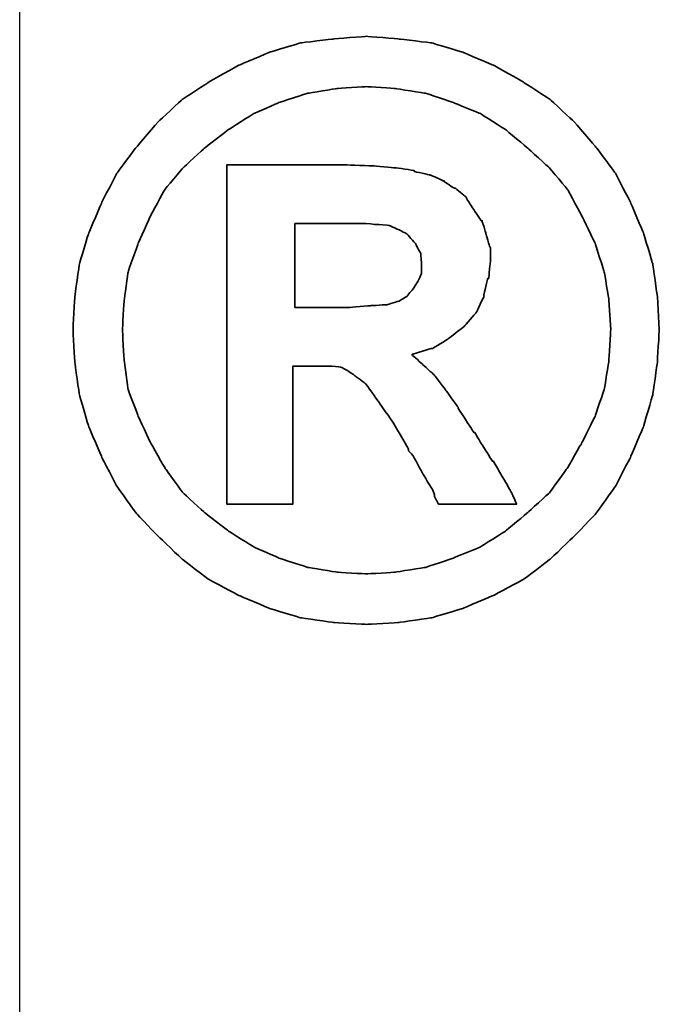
# Model space of a CAD drawing. Header units: millimetres. Extents: x -1108 to 3135, y -1596 to 860.
# Tile 493 of 649: x 969.45 to 971.28, y -930.02 to -927.2. Entities that reach past the tile are written whole.
import ezdxf

# ---------------------------------------------------------------- set-up
doc = ezdxf.new("R2010")
doc.units = ezdxf.units.MM
doc.layers.get('0').update_dxf_attribs({"linetype": 'CONTINUOUS'})
doc.layers.add('DIM', color=4, linetype='CONTINUOUS')
doc.layers.add('layer 1', color=7, linetype='CONTINUOUS')

# ---------------------------------------------------------------- blocks, each defined once
blk = doc.blocks.new('TBI MOTION logo(完整正式版)')
at = {"layer": 'layer 1', "color": 22, "lineweight": 35}
for points, knots in [([(81.20634, 4.98624), (81.20634, 4.98624), (81.18649, 5.32862), (81.18649, 5.32862), (81.18649, 5.32862), (81.18649, 5.32862), (81.13886, 5.66206), (81.13886, 5.66206), (81.13886, 5.66206), (81.13886, 5.66206), (81.04359, 5.97764), (81.04359, 5.97764), (81.04359, 5.97764), (81.04359, 5.97764), (80.91061, 6.29124), (80.91061, 6.29124), (80.91061, 6.29124), (80.91061, 6.29124), (80.75778, 6.58697), (80.75778, 6.58697), (80.75778, 6.58697), (80.75778, 6.58697), (80.5593, 6.85294), (80.5593, 6.85294), (80.5593, 6.85294), (80.5593, 6.85294), (80.33105, 7.1189), (80.33105, 7.1189), (80.33105, 7.1189), (80.33105, 7.1189), (80.09287, 7.33921), (80.09287, 7.33921), (80.09287, 7.33921), (80.09287, 7.33921), (79.815, 7.51982), (79.815, 7.51982), (79.815, 7.51982), (79.815, 7.51982), (79.51133, 7.69051), (79.51133, 7.69051), (79.51133, 7.69051), (79.51133, 7.69051), (79.19773, 7.8235), (79.19773, 7.8235), (79.19773, 7.8235), (79.19773, 7.8235), (78.88215, 7.91877), (78.88215, 7.91877), (78.88215, 7.91877), (78.88215, 7.91877), (78.54871, 7.95846), (78.54871, 7.95846), (78.54871, 7.95846), (78.54871, 7.95846), (78.21526, 7.98625), (78.21526, 7.98625), (78.21526, 7.98625), (78.21526, 7.98625), (77.87388, 7.95846), (77.87388, 7.95846), (77.87388, 7.95846), (77.87388, 7.95846), (77.54044, 7.91877), (77.54044, 7.91877), (77.54044, 7.91877), (77.54044, 7.91877), (77.22485, 7.8235), (77.22485, 7.8235), (77.22485, 7.8235), (77.22485, 7.8235), (76.91027, 7.69051), (76.91027, 7.69051), (76.91027, 7.69051), (76.91027, 7.69051), (76.6056, 7.51982), (76.6056, 7.51982), (76.6056, 7.51982), (76.6056, 7.51982), (76.32972, 7.33921), (76.32972, 7.33921), (76.32972, 7.33921), (76.32972, 7.33921), (76.09154, 7.1189), (76.09154, 7.1189), (76.09154, 7.1189), (76.09154, 7.1189), (75.86329, 6.85294), (75.86329, 6.85294), (75.86329, 6.85294), (75.86329, 6.85294), (75.66382, 6.58697), (75.66382, 6.58697), (75.66382, 6.58697), (75.66382, 6.58697), (75.51099, 6.29124), (75.51099, 6.29124), (75.51099, 6.29124), (75.51099, 6.29124), (75.37702, 5.97764), (75.37702, 5.97764), (75.37702, 5.97764), (75.37702, 5.97764), (75.28175, 5.66206), (75.28175, 5.66206), (75.28175, 5.66206), (75.28175, 5.66206), (75.23411, 5.32862), (75.23411, 5.32862), (75.23411, 5.32862), (75.23411, 5.32862), (75.21625, 4.98624), (75.21625, 4.98624), (75.21625, 4.98624), (75.21625, 4.98624), (75.23411, 4.6528), (75.23411, 4.6528), (75.23411, 4.6528), (75.23411, 4.6528), (75.28175, 4.32035), (75.28175, 4.32035), (75.28175, 4.32035), (75.28175, 4.32035), (75.37702, 3.99583), (75.37702, 3.99583), (75.37702, 3.99583), (75.37702, 3.99583), (75.51099, 3.68224), (75.51099, 3.68224), (75.51099, 3.68224), (75.51099, 3.68224), (75.66382, 3.38749), (75.66382, 3.38749), (75.66382, 3.38749), (75.66382, 3.38749), (75.86329, 3.10963), (75.86329, 3.10963), (75.86329, 3.10963), (75.86329, 3.10963), (76.09154, 2.87145), (76.09154, 2.87145), (76.09154, 2.87145), (76.09154, 2.87145), (76.32972, 2.6432), (76.32972, 2.6432), (76.32972, 2.6432), (76.32972, 2.6432), (76.6056, 2.43381), (76.6056, 2.43381), (76.6056, 2.43381), (76.6056, 2.43381), (76.91027, 2.27205), (76.91027, 2.27205), (76.91027, 2.27205), (76.91027, 2.27205), (77.22485, 2.13906), (77.22485, 2.13906), (77.22485, 2.13906), (77.22485, 2.13906), (77.54044, 2.0438), (77.54044, 2.0438), (77.54044, 2.0438), (77.54044, 2.0438), (77.87388, 1.99616), (77.87388, 1.99616), (77.87388, 1.99616), (77.87388, 1.99616), (78.21526, 1.97631), (78.21526, 1.97631), (78.21526, 1.97631), (78.21526, 1.97631), (78.54871, 1.99616), (78.54871, 1.99616), (78.54871, 1.99616), (78.54871, 1.99616), (78.88215, 2.0438), (78.88215, 2.0438), (78.88215, 2.0438), (78.88215, 2.0438), (79.19773, 2.13906), (79.19773, 2.13906), (79.19773, 2.13906), (79.19773, 2.13906), (79.51133, 2.27205), (79.51133, 2.27205), (79.51133, 2.27205), (79.51133, 2.27205), (79.815, 2.43381), (79.815, 2.43381), (79.815, 2.43381), (79.815, 2.43381), (80.09287, 2.6432), (80.09287, 2.6432), (80.09287, 2.6432), (80.09287, 2.6432), (80.33105, 2.87145), (80.33105, 2.87145), (80.33105, 2.87145), (80.33105, 2.87145), (80.5593, 3.10963), (80.5593, 3.10963), (80.5593, 3.10963), (80.5593, 3.10963), (80.75778, 3.38749), (80.75778, 3.38749), (80.75778, 3.38749), (80.75778, 3.38749), (80.91061, 3.68224), (80.91061, 3.68224), (80.91061, 3.68224), (80.91061, 3.68224), (81.04359, 3.99583), (81.04359, 3.99583), (81.04359, 3.99583), (81.04359, 3.99583), (81.13886, 4.32035), (81.13886, 4.32035), (81.13886, 4.32035), (81.13886, 4.32035), (81.18649, 4.6528), (81.18649, 4.6528), (81.18649, 4.6528), (81.18649, 4.6528), (81.20634, 4.98624), (81.20634, 4.98624)], [0, 0, 0, 0, 0.01785714, 0.01785714, 0.01785714, 0.01785715, 0.03571429, 0.03571429, 0.03571429, 0.0357143, 0.05357143, 0.05357143, 0.05357143, 0.05357144, 0.07142857, 0.07142857, 0.07142857, 0.07142858, 0.08928571, 0.08928571, 0.08928571, 0.08928572, 0.10714286, 0.10714286, 0.10714286, 0.10714287, 0.125, 0.125, 0.125, 0.12500001, 0.14285714, 0.14285714, 0.14285714, 0.14285715, 0.16071429, 0.16071429, 0.16071429, 0.1607143, 0.17857143, 0.17857143, 0.17857143, 0.17857144, 0.19642857, 0.19642857, 0.19642857, 0.19642858, 0.21428571, 0.21428571, 0.21428571, 0.21428572, 0.23214286, 0.23214286, 0.23214286, 0.23214287, 0.25, 0.25, 0.25, 0.25000001, 0.26785714, 0.26785714, 0.26785714, 0.26785715, 0.28571429, 0.28571429, 0.28571429, 0.2857143, 0.30357143, 0.30357143, 0.30357143, 0.30357144, 0.32142857, 0.32142857, 0.32142857, 0.32142858, 0.33928571, 0.33928571, 0.33928571, 0.33928572, 0.35714286, 0.35714286, 0.35714286, 0.35714287, 0.375, 0.375, 0.375, 0.37500001, 0.39285714, 0.39285714, 0.39285714, 0.39285715, 0.41071429, 0.41071429, 0.41071429, 0.4107143, 0.42857143, 0.42857143, 0.42857143, 0.42857144, 0.44642857, 0.44642857, 0.44642857, 0.44642858, 0.46428571, 0.46428571, 0.46428571, 0.46428572, 0.48214286, 0.48214286, 0.48214286, 0.48214287, 0.5, 0.5, 0.5, 0.50000001, 0.51785714, 0.51785714, 0.51785714, 0.51785715, 0.53571429, 0.53571429, 0.53571429, 0.5357143, 0.55357143, 0.55357143, 0.55357143, 0.55357144, 0.57142857, 0.57142857, 0.57142857, 0.57142858, 0.58928571, 0.58928571, 0.58928571, 0.58928572, 0.60714286, 0.60714286, 0.60714286, 0.60714287, 0.625, 0.625, 0.625, 0.62500001, 0.64285714, 0.64285714, 0.64285714, 0.64285715, 0.66071429, 0.66071429, 0.66071429, 0.6607143, 0.67857143, 0.67857143, 0.67857143, 0.67857144, 0.69642857, 0.69642857, 0.69642857, 0.69642858, 0.71428571, 0.71428571, 0.71428571, 0.71428572, 0.73214286, 0.73214286, 0.73214286, 0.73214287, 0.75, 0.75, 0.75, 0.75000001, 0.76785714, 0.76785714, 0.76785714, 0.76785715, 0.78571429, 0.78571429, 0.78571429, 0.7857143, 0.80357143, 0.80357143, 0.80357143, 0.80357144, 0.82142857, 0.82142857, 0.82142857, 0.82142858, 0.83928571, 0.83928571, 0.83928571, 0.83928572, 0.85714286, 0.85714286, 0.85714286, 0.85714287, 0.875, 0.875, 0.875, 0.87500001, 0.89285714, 0.89285714, 0.89285714, 0.89285715, 0.91071429, 0.91071429, 0.91071429, 0.9107143, 0.92857143, 0.92857143, 0.92857143, 0.92857144, 0.94642857, 0.94642857, 0.94642857, 0.94642858, 0.96428571, 0.96428571, 0.96428571, 0.96428572, 0.98214286, 0.98214286, 0.98214286, 0.98214287, 1, 1, 1, 1]), ([(80.71014, 4.98624), (80.71014, 4.98624), (80.69129, 5.29091), (80.69129, 5.29091), (80.69129, 5.29091), (80.69129, 5.29091), (80.64464, 5.57672), (80.64464, 5.57672), (80.64464, 5.57672), (80.64464, 5.57672), (80.54937, 5.87245), (80.54937, 5.87245), (80.54937, 5.87245), (80.54937, 5.87245), (80.41639, 6.14833), (80.41639, 6.14833), (80.41639, 6.14833), (80.41639, 6.14833), (80.27349, 6.41429), (80.27349, 6.41429), (80.27349, 6.41429), (80.27349, 6.41429), (80.08295, 6.64255), (80.08295, 6.64255), (80.08295, 6.64255), (80.08295, 6.64255), (79.86264, 6.84301), (79.86264, 6.84301), (79.86264, 6.84301), (79.86264, 6.84301), (79.63439, 7.03355), (79.63439, 7.03355), (79.63439, 7.03355), (79.63439, 7.03355), (79.37835, 7.1963), (79.37835, 7.1963), (79.37835, 7.1963), (79.37835, 7.1963), (79.10246, 7.30944), (79.10246, 7.30944), (79.10246, 7.30944), (79.10246, 7.30944), (78.81665, 7.40471), (78.81665, 7.40471), (78.81665, 7.40471), (78.81665, 7.40471), (78.511, 7.45234), (78.511, 7.45234), (78.511, 7.45234), (78.511, 7.45234), (78.21526, 7.47219), (78.21526, 7.47219), (78.21526, 7.47219), (78.21526, 7.47219), (77.9106, 7.45234), (77.9106, 7.45234), (77.9106, 7.45234), (77.9106, 7.45234), (77.61685, 7.40471), (77.61685, 7.40471), (77.61685, 7.40471), (77.61685, 7.40471), (77.32012, 7.30944), (77.32012, 7.30944), (77.32012, 7.30944), (77.32012, 7.30944), (77.06309, 7.1963), (77.06309, 7.1963), (77.06309, 7.1963), (77.06309, 7.1963), (76.80606, 7.03355), (76.80606, 7.03355), (76.80606, 7.03355), (76.80606, 7.03355), (76.55797, 6.84301), (76.55797, 6.84301), (76.55797, 6.84301), (76.55797, 6.84301), (76.34063, 6.64255), (76.34063, 6.64255), (76.34063, 6.64255), (76.34063, 6.64255), (76.1491, 6.41429), (76.1491, 6.41429), (76.1491, 6.41429), (76.1491, 6.41429), (76.0062, 6.14833), (76.0062, 6.14833), (76.0062, 6.14833), (76.0062, 6.14833), (75.88314, 5.87245), (75.88314, 5.87245), (75.88314, 5.87245), (75.88314, 5.87245), (75.77794, 5.57672), (75.77794, 5.57672), (75.77794, 5.57672), (75.77794, 5.57672), (75.73924, 5.29091), (75.73924, 5.29091), (75.73924, 5.29091), (75.73924, 5.29091), (75.72039, 4.98624), (75.72039, 4.98624), (75.72039, 4.98624), (75.72039, 4.98624), (75.73924, 4.67165), (75.73924, 4.67165), (75.73924, 4.67165), (75.73924, 4.67165), (75.77794, 4.37791), (75.77794, 4.37791), (75.77794, 4.37791), (75.77794, 4.37791), (75.88314, 4.10102), (75.88314, 4.10102), (75.88314, 4.10102), (75.88314, 4.10102), (76.0062, 3.83407), (76.0062, 3.83407), (76.0062, 3.83407), (76.0062, 3.83407), (76.15902, 3.56811), (76.15902, 3.56811), (76.15902, 3.56811), (76.15902, 3.56811), (76.34063, 3.32001), (76.34063, 3.32001), (76.34063, 3.32001), (76.34063, 3.32001), (76.55797, 3.11955), (76.55797, 3.11955), (76.55797, 3.11955), (76.55797, 3.11955), (76.80606, 2.92901), (76.80606, 2.92901), (76.80606, 2.92901), (76.80606, 2.92901), (77.06309, 2.76725), (77.06309, 2.76725), (77.06309, 2.76725), (77.06309, 2.76725), (77.32012, 2.65412), (77.32012, 2.65412), (77.32012, 2.65412), (77.32012, 2.65412), (77.61685, 2.55786), (77.61685, 2.55786), (77.61685, 2.55786), (77.61685, 2.55786), (77.9106, 2.51022), (77.9106, 2.51022), (77.9106, 2.51022), (77.9106, 2.51022), (78.21526, 2.49137), (78.21526, 2.49137), (78.21526, 2.49137), (78.21526, 2.49137), (78.511, 2.51022), (78.511, 2.51022), (78.511, 2.51022), (78.511, 2.51022), (78.81665, 2.55786), (78.81665, 2.55786), (78.81665, 2.55786), (78.81665, 2.55786), (79.10246, 2.65412), (79.10246, 2.65412), (79.10246, 2.65412), (79.10246, 2.65412), (79.37835, 2.76725), (79.37835, 2.76725), (79.37835, 2.76725), (79.37835, 2.76725), (79.63439, 2.92901), (79.63439, 2.92901), (79.63439, 2.92901), (79.63439, 2.92901), (79.86264, 3.11955), (79.86264, 3.11955), (79.86264, 3.11955), (79.86264, 3.11955), (80.08295, 3.32001), (80.08295, 3.32001), (80.08295, 3.32001), (80.08295, 3.32001), (80.26356, 3.56811), (80.26356, 3.56811), (80.26356, 3.56811), (80.26356, 3.56811), (80.41639, 3.83407), (80.41639, 3.83407), (80.41639, 3.83407), (80.41639, 3.83407), (80.54937, 4.10102), (80.54937, 4.10102), (80.54937, 4.10102), (80.54937, 4.10102), (80.64464, 4.37791), (80.64464, 4.37791), (80.64464, 4.37791), (80.64464, 4.37791), (80.69129, 4.67165), (80.69129, 4.67165), (80.69129, 4.67165), (80.69129, 4.67165), (80.71014, 4.98624), (80.71014, 4.98624)], [0, 0, 0, 0, 0.01923077, 0.01923077, 0.01923077, 0.01923078, 0.03846154, 0.03846154, 0.03846154, 0.03846155, 0.05769231, 0.05769231, 0.05769231, 0.05769232, 0.07692308, 0.07692308, 0.07692308, 0.07692309, 0.09615385, 0.09615385, 0.09615385, 0.09615386, 0.11538462, 0.11538462, 0.11538462, 0.11538463, 0.13461538, 0.13461538, 0.13461538, 0.13461539, 0.15384615, 0.15384615, 0.15384615, 0.15384616, 0.17307692, 0.17307692, 0.17307692, 0.17307693, 0.19230769, 0.19230769, 0.19230769, 0.1923077, 0.21153846, 0.21153846, 0.21153846, 0.21153847, 0.23076923, 0.23076923, 0.23076923, 0.23076924, 0.25, 0.25, 0.25, 0.25000001, 0.26923077, 0.26923077, 0.26923077, 0.26923078, 0.28846154, 0.28846154, 0.28846154, 0.28846155, 0.30769231, 0.30769231, 0.30769231, 0.30769232, 0.32692308, 0.32692308, 0.32692308, 0.32692309, 0.34615385, 0.34615385, 0.34615385, 0.34615386, 0.36538462, 0.36538462, 0.36538462, 0.36538463, 0.38461538, 0.38461538, 0.38461538, 0.38461539, 0.40384615, 0.40384615, 0.40384615, 0.40384616, 0.42307692, 0.42307692, 0.42307692, 0.42307693, 0.44230769, 0.44230769, 0.44230769, 0.4423077, 0.46153846, 0.46153846, 0.46153846, 0.46153847, 0.48076923, 0.48076923, 0.48076923, 0.48076924, 0.5, 0.5, 0.5, 0.50000001, 0.51923077, 0.51923077, 0.51923077, 0.51923078, 0.53846154, 0.53846154, 0.53846154, 0.53846155, 0.55769231, 0.55769231, 0.55769231, 0.55769232, 0.57692308, 0.57692308, 0.57692308, 0.57692309, 0.59615385, 0.59615385, 0.59615385, 0.59615386, 0.61538462, 0.61538462, 0.61538462, 0.61538463, 0.63461538, 0.63461538, 0.63461538, 0.63461539, 0.65384615, 0.65384615, 0.65384615, 0.65384616, 0.67307692, 0.67307692, 0.67307692, 0.67307693, 0.69230769, 0.69230769, 0.69230769, 0.6923077, 0.71153846, 0.71153846, 0.71153846, 0.71153847, 0.73076923, 0.73076923, 0.73076923, 0.73076924, 0.75, 0.75, 0.75, 0.75000001, 0.76923077, 0.76923077, 0.76923077, 0.76923078, 0.78846154, 0.78846154, 0.78846154, 0.78846155, 0.80769231, 0.80769231, 0.80769231, 0.80769232, 0.82692308, 0.82692308, 0.82692308, 0.82692309, 0.84615385, 0.84615385, 0.84615385, 0.84615386, 0.86538462, 0.86538462, 0.86538462, 0.86538463, 0.88461538, 0.88461538, 0.88461538, 0.88461539, 0.90384615, 0.90384615, 0.90384615, 0.90384616, 0.92307692, 0.92307692, 0.92307692, 0.92307693, 0.94230769, 0.94230769, 0.94230769, 0.9423077, 0.96153846, 0.96153846, 0.96153846, 0.96153847, 0.98076923, 0.98076923, 0.98076923, 0.98076924, 1, 1, 1, 1]), ([(76.78721, 3.2823), (76.78721, 3.2823), (76.78721, 3.32001), (76.78721, 3.32001), (76.78721, 3.32001), (76.78721, 3.32001), (76.78721, 3.42422), (76.78721, 3.42422), (76.78721, 3.42422), (76.78721, 3.42422), (76.78721, 3.59689), (76.78721, 3.59689), (76.78721, 3.59689), (76.78721, 3.59689), (76.78721, 3.80529), (76.78721, 3.80529), (76.78721, 3.80529), (76.78721, 3.80529), (76.78721, 4.0524), (76.78721, 4.0524), (76.78721, 4.0524), (76.78721, 4.0524), (76.78721, 4.32035), (76.78721, 4.32035), (76.78721, 4.32035), (76.78721, 4.32035), (76.78721, 4.92868), (76.78721, 4.92868), (76.78721, 4.92868), (76.78721, 4.92868), (76.78721, 5.53801), (76.78721, 5.53801), (76.78721, 5.53801), (76.78721, 5.53801), (76.78721, 5.82482), (76.78721, 5.82482), (76.78721, 5.82482), (76.78721, 5.82482), (76.78721, 6.07291), (76.78721, 6.07291), (76.78721, 6.07291), (76.78721, 6.07291), (76.78721, 6.30017), (76.78721, 6.30017), (76.78721, 6.30017), (76.78721, 6.30017), (76.78721, 6.45399), (76.78721, 6.45399), (76.78721, 6.45399), (76.78721, 6.45399), (76.78721, 6.5572), (76.78721, 6.5572), (76.78721, 6.5572), (76.78721, 6.5572), (76.78721, 6.59689), (76.78721, 6.59689), (76.78721, 6.59689), (76.78721, 6.59689), (76.78721, 6.67232), (76.78721, 6.67232), (76.78721, 6.67232), (76.78721, 6.67232), (76.8537, 6.67232), (76.8537, 6.67232), (76.8537, 6.67232), (76.8537, 6.67232), (76.87355, 6.67232), (76.87355, 6.67232), (76.87355, 6.67232), (76.87355, 6.67232), (76.91027, 6.67232), (76.91027, 6.67232), (76.91027, 6.67232), (76.91027, 6.67232), (77.04424, 6.67232), (77.04424, 6.67232), (77.04424, 6.67232), (77.04424, 6.67232), (77.22485, 6.67232), (77.22485, 6.67232), (77.22485, 6.67232), (77.22485, 6.67232), (77.43524, 6.67232), (77.43524, 6.67232), (77.43524, 6.67232), (77.43524, 6.67232), (77.65357, 6.67232), (77.65357, 6.67232), (77.65357, 6.67232), (77.65357, 6.67232), (77.82625, 6.67232), (77.82625, 6.67232), (77.82625, 6.67232), (77.82625, 6.67232), (77.94037, 6.67232), (77.94037, 6.67232), (77.94037, 6.67232), (77.94037, 6.67232), (77.97709, 6.67232), (77.97709, 6.67232), (77.97709, 6.67232), (77.97709, 6.67232), (77.99694, 6.67232), (77.99694, 6.67232), (77.99694, 6.67232), (77.99694, 6.67232), (78.00686, 6.67232), (78.00686, 6.67232), (78.00686, 6.67232), (78.00686, 6.67232), (78.28275, 6.6624), (78.28275, 6.6624), (78.28275, 6.6624), (78.28275, 6.6624), (78.50107, 6.64255), (78.50107, 6.64255), (78.50107, 6.64255), (78.50107, 6.64255), (78.511, 6.64255), (78.511, 6.64255), (78.511, 6.64255), (78.511, 6.64255), (78.70154, 6.61476), (78.70154, 6.61476), (78.70154, 6.61476), (78.70154, 6.61476), (78.70154, 6.60483), (78.70154, 6.60483), (78.70154, 6.60483), (78.70154, 6.60483), (78.86429, 6.56713), (78.86429, 6.56713), (78.86429, 6.56713), (78.86429, 6.56713), (78.87223, 6.56713), (78.87223, 6.56713), (78.87223, 6.56713), (78.87223, 6.56713), (78.99727, 6.51056), (78.99727, 6.51056), (78.99727, 6.51056), (78.99727, 6.51056), (79.00719, 6.51056), (79.00719, 6.51056), (79.00719, 6.51056), (79.00719, 6.51056), (79.00719, 6.50162), (79.00719, 6.50162), (79.00719, 6.50162), (79.00719, 6.50162), (79.1104, 6.43415), (79.1104, 6.43415), (79.1104, 6.43415), (79.1104, 6.43415), (79.12132, 6.43415), (79.12132, 6.43415), (79.12132, 6.43415), (79.12132, 6.43415), (79.22552, 6.34781), (79.22552, 6.34781), (79.22552, 6.34781), (79.22552, 6.34781), (79.23544, 6.33888), (79.23544, 6.33888), (79.23544, 6.33888), (79.23544, 6.33888), (79.23544, 6.32895), (79.23544, 6.32895), (79.23544, 6.32895), (79.23544, 6.32895), (79.31087, 6.21483), (79.31087, 6.21483), (79.31087, 6.21483), (79.31087, 6.21483), (79.38629, 6.1007), (79.38629, 6.1007), (79.38629, 6.1007), (79.38629, 6.1007), (79.3972, 6.1007), (79.3972, 6.1007), (79.3972, 6.1007), (79.3972, 6.1007), (79.3972, 6.09078), (79.3972, 6.09078), (79.3972, 6.09078), (79.3972, 6.09078), (79.43392, 5.97764), (79.43392, 5.97764), (79.43392, 5.97764), (79.43392, 5.97764), (79.43392, 5.96772), (79.43392, 5.96772), (79.43392, 5.96772), (79.43392, 5.96772), (79.47362, 5.83474), (79.47362, 5.83474), (79.47362, 5.83474), (79.47362, 5.83474), (79.48156, 5.82482), (79.48156, 5.82482), (79.48156, 5.82482), (79.48156, 5.82482), (79.48156, 5.69977), (79.48156, 5.69977), (79.48156, 5.69977), (79.48156, 5.69977), (79.48156, 5.69183), (79.48156, 5.69183), (79.48156, 5.69183), (79.48156, 5.69183), (79.4637, 5.51915), (79.4637, 5.51915), (79.4637, 5.51915), (79.4637, 5.51915), (79.4637, 5.51122), (79.4637, 5.51122), (79.4637, 5.51122), (79.4637, 5.51122), (79.45377, 5.51122), (79.45377, 5.51122), (79.45377, 5.51122), (79.45377, 5.51122), (79.41507, 5.34847), (79.41507, 5.34847), (79.41507, 5.34847), (79.41507, 5.34847), (79.41507, 5.33854), (79.41507, 5.33854), (79.41507, 5.33854), (79.41507, 5.33854), (79.41507, 5.32862), (79.41507, 5.32862), (79.41507, 5.32862), (79.41507, 5.32862), (79.33865, 5.16785), (79.33865, 5.16785), (79.33865, 5.16785), (79.33865, 5.16785), (79.33071, 5.15693), (79.33071, 5.15693), (79.33071, 5.15693), (79.33071, 5.15693), (79.2156, 5.02495), (79.2156, 5.02495), (79.2156, 5.02495), (79.2156, 5.02495), (79.20567, 5.01502), (79.20567, 5.01502), (79.20567, 5.01502), (79.20567, 5.01502), (79.05483, 4.89991), (79.05483, 4.89991), (79.05483, 4.89991), (79.05483, 4.89991), (79.04491, 4.89197), (79.04491, 4.89197), (79.04491, 4.89197), (79.04491, 4.89197), (78.89208, 4.7967), (78.89208, 4.7967), (78.89208, 4.7967), (78.89208, 4.7967), (78.88215, 4.7967), (78.88215, 4.7967), (78.88215, 4.7967), (78.88215, 4.7967), (78.69161, 4.73913), (78.69161, 4.73913), (78.69161, 4.73913), (78.69161, 4.73913), (78.68169, 4.73913), (78.68169, 4.73913), (78.68169, 4.73913), (78.68169, 4.73913), (78.68169, 4.72921), (78.68169, 4.72921), (78.68169, 4.72921), (78.68169, 4.72921), (78.78688, 4.63394), (78.78688, 4.63394), (78.78688, 4.63394), (78.78688, 4.63394), (78.902, 4.52875), (78.902, 4.52875), (78.902, 4.52875), (78.902, 4.52875), (78.91093, 4.52081), (78.91093, 4.52081), (78.91093, 4.52081), (78.91093, 4.52081), (79.02506, 4.36798), (79.02506, 4.36798), (79.02506, 4.36798), (79.02506, 4.36798), (79.1501, 4.1953), (79.1501, 4.1953), (79.1501, 4.1953), (79.1501, 4.1953), (79.1501, 4.18736), (79.1501, 4.18736), (79.1501, 4.18736), (79.1501, 4.18736), (79.29201, 3.96705), (79.29201, 3.96705), (79.29201, 3.96705), (79.29201, 3.96705), (79.31087, 3.93828), (79.31087, 3.93828), (79.31087, 3.93828), (79.31087, 3.93828), (79.32079, 3.93828), (79.32079, 3.93828), (79.32079, 3.93828), (79.32079, 3.93828), (79.3585, 3.87178), (79.3585, 3.87178), (79.3585, 3.87178), (79.3585, 3.87178), (79.50141, 3.64353), (79.50141, 3.64353), (79.50141, 3.64353), (79.50141, 3.64353), (79.51133, 3.64353), (79.51133, 3.64353), (79.51133, 3.64353), (79.51133, 3.64353), (79.64431, 3.41528), (79.64431, 3.41528), (79.64431, 3.41528), (79.64431, 3.41528), (79.68202, 3.3478), (79.68202, 3.3478), (79.68202, 3.3478), (79.68202, 3.3478), (79.70187, 3.31009), (79.70187, 3.31009), (79.70187, 3.31009), (79.70187, 3.31009), (79.7495, 3.2049), (79.7495, 3.2049), (79.7495, 3.2049), (79.7495, 3.2049), (79.64431, 3.2049), (79.64431, 3.2049), (79.64431, 3.2049), (79.64431, 3.2049), (79.62546, 3.2049), (79.62546, 3.2049), (79.62546, 3.2049), (79.62546, 3.2049), (79.53912, 3.2049), (79.53912, 3.2049), (79.53912, 3.2049), (79.53912, 3.2049), (79.31087, 3.2049), (79.31087, 3.2049), (79.31087, 3.2049), (79.31087, 3.2049), (79.08262, 3.2049), (79.08262, 3.2049), (79.08262, 3.2049), (79.08262, 3.2049), (79.00719, 3.2049), (79.00719, 3.2049), (79.00719, 3.2049), (79.00719, 3.2049), (78.98735, 3.2049), (78.98735, 3.2049), (78.98735, 3.2049), (78.98735, 3.2049), (78.94964, 3.2049), (78.94964, 3.2049), (78.94964, 3.2049), (78.94964, 3.2049), (78.92979, 3.24459), (78.92979, 3.24459), (78.92979, 3.24459), (78.92979, 3.24459), (78.91093, 3.2823), (78.91093, 3.2823), (78.91093, 3.2823), (78.91093, 3.2823), (78.91093, 3.29223), (78.91093, 3.29223), (78.91093, 3.29223), (78.91093, 3.29223), (78.89208, 3.3478), (78.89208, 3.3478), (78.89208, 3.3478), (78.89208, 3.3478), (78.78688, 3.52048), (78.78688, 3.52048), (78.78688, 3.52048), (78.78688, 3.52048), (78.69161, 3.7001), (78.69161, 3.7001), (78.69161, 3.7001), (78.69161, 3.7001), (78.6539, 3.7388), (78.6539, 3.7388), (78.6539, 3.7388), (78.6539, 3.7388), (78.64398, 3.74873), (78.64398, 3.74873), (78.64398, 3.74873), (78.64398, 3.74873), (78.64398, 3.75766), (78.64398, 3.75766), (78.64398, 3.75766), (78.64398, 3.75766), (78.63405, 3.78644), (78.63405, 3.78644), (78.63405, 3.78644), (78.63405, 3.78644), (78.48321, 4.04347), (78.48321, 4.04347), (78.48321, 4.04347), (78.48321, 4.04347), (78.33038, 4.2618), (78.33038, 4.2618), (78.33038, 4.2618), (78.33038, 4.2618), (78.20732, 4.43447), (78.20732, 4.43447), (78.20732, 4.43447), (78.20732, 4.43447), (78.09221, 4.52081), (78.09221, 4.52081), (78.09221, 4.52081), (78.09221, 4.52081), (78.02472, 4.56845), (78.02472, 4.56845), (78.02472, 4.56845), (78.02472, 4.56845), (77.9493, 4.60616), (77.9493, 4.60616), (77.9493, 4.60616), (77.9493, 4.60616), (77.8451, 4.61608), (77.8451, 4.61608), (77.8451, 4.61608), (77.8451, 4.61608), (77.71113, 4.61608), (77.71113, 4.61608), (77.71113, 4.61608), (77.71113, 4.61608), (77.69128, 4.61608), (77.69128, 4.61608), (77.69128, 4.61608), (77.69128, 4.61608), (77.67342, 4.61608), (77.67342, 4.61608), (77.67342, 4.61608), (77.67342, 4.61608), (77.5583, 4.61608), (77.5583, 4.61608), (77.5583, 4.61608), (77.5583, 4.61608), (77.46303, 4.61608), (77.46303, 4.61608), (77.46303, 4.61608), (77.46303, 4.61608), (77.46303, 4.54761), (77.46303, 4.54761), (77.46303, 4.54761), (77.46303, 4.54761), (77.46303, 4.47318), (77.46303, 4.47318), (77.46303, 4.47318), (77.46303, 4.47318), (77.46303, 4.24294), (77.46303, 4.24294), (77.46303, 4.24294), (77.46303, 4.24294), (77.46303, 3.99583), (77.46303, 3.99583), (77.46303, 3.99583), (77.46303, 3.99583), (77.46303, 3.72888), (77.46303, 3.72888), (77.46303, 3.72888), (77.46303, 3.72888), (77.46303, 3.51055), (77.46303, 3.51055), (77.46303, 3.51055), (77.46303, 3.51055), (77.46303, 3.42422), (77.46303, 3.42422), (77.46303, 3.42422), (77.46303, 3.42422), (77.46303, 3.35773), (77.46303, 3.35773), (77.46303, 3.35773), (77.46303, 3.35773), (77.46303, 3.30017), (77.46303, 3.30017), (77.46303, 3.30017), (77.46303, 3.30017), (77.46303, 3.2823), (77.46303, 3.2823), (77.46303, 3.2823), (77.46303, 3.2823), (77.46303, 3.2049), (77.46303, 3.2049), (77.46303, 3.2049), (77.46303, 3.2049), (77.39753, 3.2049), (77.39753, 3.2049), (77.39753, 3.2049), (77.39753, 3.2049), (77.37768, 3.2049), (77.37768, 3.2049), (77.37768, 3.2049), (77.37768, 3.2049), (77.32012, 3.2049), (77.32012, 3.2049), (77.32012, 3.2049), (77.32012, 3.2049), (77.12165, 3.2049), (77.12165, 3.2049), (77.12165, 3.2049), (77.12165, 3.2049), (76.94897, 3.2049), (76.94897, 3.2049), (76.94897, 3.2049), (76.94897, 3.2049), (76.8924, 3.2049), (76.8924, 3.2049), (76.8924, 3.2049), (76.8924, 3.2049), (76.8537, 3.2049), (76.8537, 3.2049), (76.8537, 3.2049), (76.8537, 3.2049), (76.78721, 3.2049), (76.78721, 3.2049), (76.78721, 3.2049), (76.78721, 3.2049), (76.78721, 3.2823), (76.78721, 3.2823)], [0, 0, 0, 0, 0.00740741, 0.00740741, 0.00740741, 0.00740742, 0.01481481, 0.01481481, 0.01481481, 0.01481482, 0.02222222, 0.02222222, 0.02222222, 0.02222223, 0.02962963, 0.02962963, 0.02962963, 0.02962964, 0.03703704, 0.03703704, 0.03703704, 0.03703705, 0.04444444, 0.04444444, 0.04444444, 0.04444445, 0.05185185, 0.05185185, 0.05185185, 0.05185186, 0.05925926, 0.05925926, 0.05925926, 0.05925927, 0.06666667, 0.06666667, 0.06666667, 0.06666668, 0.07407407, 0.07407407, 0.07407407, 0.07407408, 0.08148148, 0.08148148, 0.08148148, 0.08148149, 0.08888889, 0.08888889, 0.08888889, 0.0888889, 0.0962963, 0.0962963, 0.0962963, 0.09629631, 0.1037037, 0.1037037, 0.1037037, 0.10370371, 0.11111111, 0.11111111, 0.11111111, 0.11111112, 0.11851852, 0.11851852, 0.11851852, 0.11851853, 0.12592593, 0.12592593, 0.12592593, 0.12592594, 0.13333333, 0.13333333, 0.13333333, 0.13333334, 0.14074074, 0.14074074, 0.14074074, 0.14074075, 0.14814815, 0.14814815, 0.14814815, 0.14814816, 0.15555556, 0.15555556, 0.15555556, 0.15555557, 0.16296296, 0.16296296, 0.16296296, 0.16296297, 0.17037037, 0.17037037, 0.17037037, 0.17037038, 0.17777778, 0.17777778, 0.17777778, 0.17777779, 0.18518519, 0.18518519, 0.18518519, 0.1851852, 0.19259259, 0.19259259, 0.19259259, 0.1925926, 0.2, 0.2, 0.2, 0.20000001, 0.20740741, 0.20740741, 0.20740741, 0.20740742, 0.21481481, 0.21481481, 0.21481481, 0.21481482, 0.22222222, 0.22222222, 0.22222222, 0.22222223, 0.22962963, 0.22962963, 0.22962963, 0.22962964, 0.23703704, 0.23703704, 0.23703704, 0.23703705, 0.24444444, 0.24444444, 0.24444444, 0.24444445, 0.25185185, 0.25185185, 0.25185185, 0.25185186, 0.25925926, 0.25925926, 0.25925926, 0.25925927, 0.26666667, 0.26666667, 0.26666667, 0.26666668, 0.27407407, 0.27407407, 0.27407407, 0.27407408, 0.28148148, 0.28148148, 0.28148148, 0.28148149, 0.28888889, 0.28888889, 0.28888889, 0.2888889, 0.2962963, 0.2962963, 0.2962963, 0.29629631, 0.3037037, 0.3037037, 0.3037037, 0.30370371, 0.31111111, 0.31111111, 0.31111111, 0.31111112, 0.31851852, 0.31851852, 0.31851852, 0.31851853, 0.32592593, 0.32592593, 0.32592593, 0.32592594, 0.33333333, 0.33333333, 0.33333333, 0.33333334, 0.34074074, 0.34074074, 0.34074074, 0.34074075, 0.34814815, 0.34814815, 0.34814815, 0.34814816, 0.35555556, 0.35555556, 0.35555556, 0.35555557, 0.36296296, 0.36296296, 0.36296296, 0.36296297, 0.37037037, 0.37037037, 0.37037037, 0.37037038, 0.37777778, 0.37777778, 0.37777778, 0.37777779, 0.38518519, 0.38518519, 0.38518519, 0.3851852, 0.39259259, 0.39259259, 0.39259259, 0.3925926, 0.4, 0.4, 0.4, 0.40000001, 0.40740741, 0.40740741, 0.40740741, 0.40740742, 0.41481481, 0.41481481, 0.41481481, 0.41481482, 0.42222222, 0.42222222, 0.42222222, 0.42222223, 0.42962963, 0.42962963, 0.42962963, 0.42962964, 0.43703704, 0.43703704, 0.43703704, 0.43703705, 0.44444444, 0.44444444, 0.44444444, 0.44444445, 0.45185185, 0.45185185, 0.45185185, 0.45185186, 0.45925926, 0.45925926, 0.45925926, 0.45925927, 0.46666667, 0.46666667, 0.46666667, 0.46666668, 0.47407407, 0.47407407, 0.47407407, 0.47407408, 0.48148148, 0.48148148, 0.48148148, 0.48148149, 0.48888889, 0.48888889, 0.48888889, 0.4888889, 0.4962963, 0.4962963, 0.4962963, 0.49629631, 0.5037037, 0.5037037, 0.5037037, 0.50370371, 0.51111111, 0.51111111, 0.51111111, 0.51111112, 0.51851852, 0.51851852, 0.51851852, 0.51851853, 0.52592593, 0.52592593, 0.52592593, 0.52592594, 0.53333333, 0.53333333, 0.53333333, 0.53333334, 0.54074074, 0.54074074, 0.54074074, 0.54074075, 0.54814815, 0.54814815, 0.54814815, 0.54814816, 0.55555556, 0.55555556, 0.55555556, 0.55555557, 0.56296296, 0.56296296, 0.56296296, 0.56296297, 0.57037037, 0.57037037, 0.57037037, 0.57037038, 0.57777778, 0.57777778, 0.57777778, 0.57777779, 0.58518519, 0.58518519, 0.58518519, 0.5851852, 0.59259259, 0.59259259, 0.59259259, 0.5925926, 0.6, 0.6, 0.6, 0.60000001, 0.60740741, 0.60740741, 0.60740741, 0.60740742, 0.61481481, 0.61481481, 0.61481481, 0.61481482, 0.62222222, 0.62222222, 0.62222222, 0.62222223, 0.62962963, 0.62962963, 0.62962963, 0.62962964, 0.63703704, 0.63703704, 0.63703704, 0.63703705, 0.64444444, 0.64444444, 0.64444444, 0.64444445, 0.65185185, 0.65185185, 0.65185185, 0.65185186, 0.65925926, 0.65925926, 0.65925926, 0.65925927, 0.66666667, 0.66666667, 0.66666667, 0.66666668, 0.67407407, 0.67407407, 0.67407407, 0.67407408, 0.68148148, 0.68148148, 0.68148148, 0.68148149, 0.68888889, 0.68888889, 0.68888889, 0.6888889, 0.6962963, 0.6962963, 0.6962963, 0.69629631, 0.7037037, 0.7037037, 0.7037037, 0.70370371, 0.71111111, 0.71111111, 0.71111111, 0.71111112, 0.71851852, 0.71851852, 0.71851852, 0.71851853, 0.72592593, 0.72592593, 0.72592593, 0.72592594, 0.73333333, 0.73333333, 0.73333333, 0.73333334, 0.74074074, 0.74074074, 0.74074074, 0.74074075, 0.74814815, 0.74814815, 0.74814815, 0.74814816, 0.75555556, 0.75555556, 0.75555556, 0.75555557, 0.76296296, 0.76296296, 0.76296296, 0.76296297, 0.77037037, 0.77037037, 0.77037037, 0.77037038, 0.77777778, 0.77777778, 0.77777778, 0.77777779, 0.78518519, 0.78518519, 0.78518519, 0.7851852, 0.79259259, 0.79259259, 0.79259259, 0.7925926, 0.8, 0.8, 0.8, 0.80000001, 0.80740741, 0.80740741, 0.80740741, 0.80740742, 0.81481481, 0.81481481, 0.81481481, 0.81481482, 0.82222222, 0.82222222, 0.82222222, 0.82222223, 0.82962963, 0.82962963, 0.82962963, 0.82962964, 0.83703704, 0.83703704, 0.83703704, 0.83703705, 0.84444444, 0.84444444, 0.84444444, 0.84444445, 0.85185185, 0.85185185, 0.85185185, 0.85185186, 0.85925926, 0.85925926, 0.85925926, 0.85925927, 0.86666667, 0.86666667, 0.86666667, 0.86666668, 0.87407407, 0.87407407, 0.87407407, 0.87407408, 0.88148148, 0.88148148, 0.88148148, 0.88148149, 0.88888889, 0.88888889, 0.88888889, 0.8888889, 0.8962963, 0.8962963, 0.8962963, 0.89629631, 0.9037037, 0.9037037, 0.9037037, 0.90370371, 0.91111111, 0.91111111, 0.91111111, 0.91111112, 0.91851852, 0.91851852, 0.91851852, 0.91851853, 0.92592593, 0.92592593, 0.92592593, 0.92592594, 0.93333333, 0.93333333, 0.93333333, 0.93333334, 0.94074074, 0.94074074, 0.94074074, 0.94074075, 0.94814815, 0.94814815, 0.94814815, 0.94814816, 0.95555556, 0.95555556, 0.95555556, 0.95555557, 0.96296296, 0.96296296, 0.96296296, 0.96296297, 0.97037037, 0.97037037, 0.97037037, 0.97037038, 0.97777778, 0.97777778, 0.97777778, 0.97777779, 0.98518519, 0.98518519, 0.98518519, 0.9851852, 0.99259259, 0.99259259, 0.99259259, 0.9925926, 1, 1, 1, 1]), ([(77.48288, 6.07291), (77.48288, 6.07291), (77.48288, 5.99551), (77.48288, 5.99551), (77.48288, 5.99551), (77.48288, 5.99551), (77.48288, 5.82482), (77.48288, 5.82482), (77.48288, 5.82482), (77.48288, 5.82482), (77.48288, 5.63328), (77.48288, 5.63328), (77.48288, 5.63328), (77.48288, 5.63328), (77.48288, 5.46358), (77.48288, 5.46358), (77.48288, 5.46358), (77.48288, 5.46358), (77.48288, 5.29091), (77.48288, 5.29091), (77.48288, 5.29091), (77.48288, 5.29091), (77.48288, 5.21449), (77.48288, 5.21449), (77.48288, 5.21449), (77.48288, 5.21449), (77.50074, 5.21449), (77.50074, 5.21449), (77.50074, 5.21449), (77.50074, 5.21449), (77.71113, 5.21449), (77.71113, 5.21449), (77.71113, 5.21449), (77.71113, 5.21449), (77.94037, 5.21449), (77.94037, 5.21449), (77.94037, 5.21449), (77.94037, 5.21449), (78.01579, 5.21449), (78.01579, 5.21449), (78.01579, 5.21449), (78.01579, 5.21449), (78.03465, 5.21449), (78.03465, 5.21449), (78.03465, 5.21449), (78.03465, 5.21449), (78.2629, 5.23335), (78.2629, 5.23335), (78.2629, 5.23335), (78.2629, 5.23335), (78.42565, 5.24327), (78.42565, 5.24327), (78.42565, 5.24327), (78.42565, 5.24327), (78.54871, 5.28098), (78.54871, 5.28098), (78.54871, 5.28098), (78.54871, 5.28098), (78.62611, 5.32862), (78.62611, 5.32862), (78.62611, 5.32862), (78.62611, 5.32862), (78.69161, 5.40503), (78.69161, 5.40503), (78.69161, 5.40503), (78.69161, 5.40503), (78.73925, 5.48145), (78.73925, 5.48145), (78.73925, 5.48145), (78.73925, 5.48145), (78.77696, 5.55885), (78.77696, 5.55885), (78.77696, 5.55885), (78.77696, 5.55885), (78.77696, 5.65214), (78.77696, 5.65214), (78.77696, 5.65214), (78.77696, 5.65214), (78.76902, 5.76726), (78.76902, 5.76726), (78.76902, 5.76726), (78.76902, 5.76726), (78.71146, 5.87245), (78.71146, 5.87245), (78.71146, 5.87245), (78.71146, 5.87245), (78.62611, 5.96772), (78.62611, 5.96772), (78.62611, 5.96772), (78.62611, 5.96772), (78.511, 6.02528), (78.511, 6.02528), (78.511, 6.02528), (78.511, 6.02528), (78.44451, 6.05306), (78.44451, 6.05306), (78.44451, 6.05306), (78.44451, 6.05306), (78.32046, 6.06299), (78.32046, 6.06299), (78.32046, 6.06299), (78.32046, 6.06299), (78.18748, 6.07291), (78.18748, 6.07291), (78.18748, 6.07291), (78.18748, 6.07291), (77.99694, 6.07291), (77.99694, 6.07291), (77.99694, 6.07291), (77.99694, 6.07291), (77.97709, 6.07291), (77.97709, 6.07291), (77.97709, 6.07291), (77.97709, 6.07291), (77.90167, 6.07291), (77.90167, 6.07291), (77.90167, 6.07291), (77.90167, 6.07291), (77.69128, 6.07291), (77.69128, 6.07291), (77.69128, 6.07291), (77.69128, 6.07291), (77.50074, 6.07291), (77.50074, 6.07291), (77.50074, 6.07291), (77.50074, 6.07291), (77.48288, 6.07291), (77.48288, 6.07291)], [0, 0, 0, 0, 0.03125, 0.03125, 0.03125, 0.03125001, 0.0625, 0.0625, 0.0625, 0.06250001, 0.09375, 0.09375, 0.09375, 0.09375001, 0.125, 0.125, 0.125, 0.12500001, 0.15625, 0.15625, 0.15625, 0.15625001, 0.1875, 0.1875, 0.1875, 0.18750001, 0.21875, 0.21875, 0.21875, 0.21875001, 0.25, 0.25, 0.25, 0.25000001, 0.28125, 0.28125, 0.28125, 0.28125001, 0.3125, 0.3125, 0.3125, 0.31250001, 0.34375, 0.34375, 0.34375, 0.34375001, 0.375, 0.375, 0.375, 0.37500001, 0.40625, 0.40625, 0.40625, 0.40625001, 0.4375, 0.4375, 0.4375, 0.43750001, 0.46875, 0.46875, 0.46875, 0.46875001, 0.5, 0.5, 0.5, 0.50000001, 0.53125, 0.53125, 0.53125, 0.53125001, 0.5625, 0.5625, 0.5625, 0.56250001, 0.59375, 0.59375, 0.59375, 0.59375001, 0.625, 0.625, 0.625, 0.62500001, 0.65625, 0.65625, 0.65625, 0.65625001, 0.6875, 0.6875, 0.6875, 0.68750001, 0.71875, 0.71875, 0.71875, 0.71875001, 0.75, 0.75, 0.75, 0.75000001, 0.78125, 0.78125, 0.78125, 0.78125001, 0.8125, 0.8125, 0.8125, 0.81250001, 0.84375, 0.84375, 0.84375, 0.84375001, 0.875, 0.875, 0.875, 0.87500001, 0.90625, 0.90625, 0.90625, 0.90625001, 0.9375, 0.9375, 0.9375, 0.93750001, 0.96875, 0.96875, 0.96875, 0.96875001, 1, 1, 1, 1])]:
    blk.add_open_spline(points, degree=3, knots=knots, dxfattribs=at)

msp = doc.modelspace()

# ---------------------------------------------------------------- linework, layer by layer
msp.add_line((969.4496, -958.4431), (969.4496, -891.9683))

# ---------------------------------------------------------------- block references
at = {"layer": 'DIM', "color": 7, "xscale": 0.2802190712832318, "yscale": 0.2802190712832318, "zscale": 0.2802190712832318}
msp.add_blockref('TBI MOTION logo(完整正式版)', (948.5253, -929.4808), dxfattribs=at)

doc.saveas('drawing.dxf')
